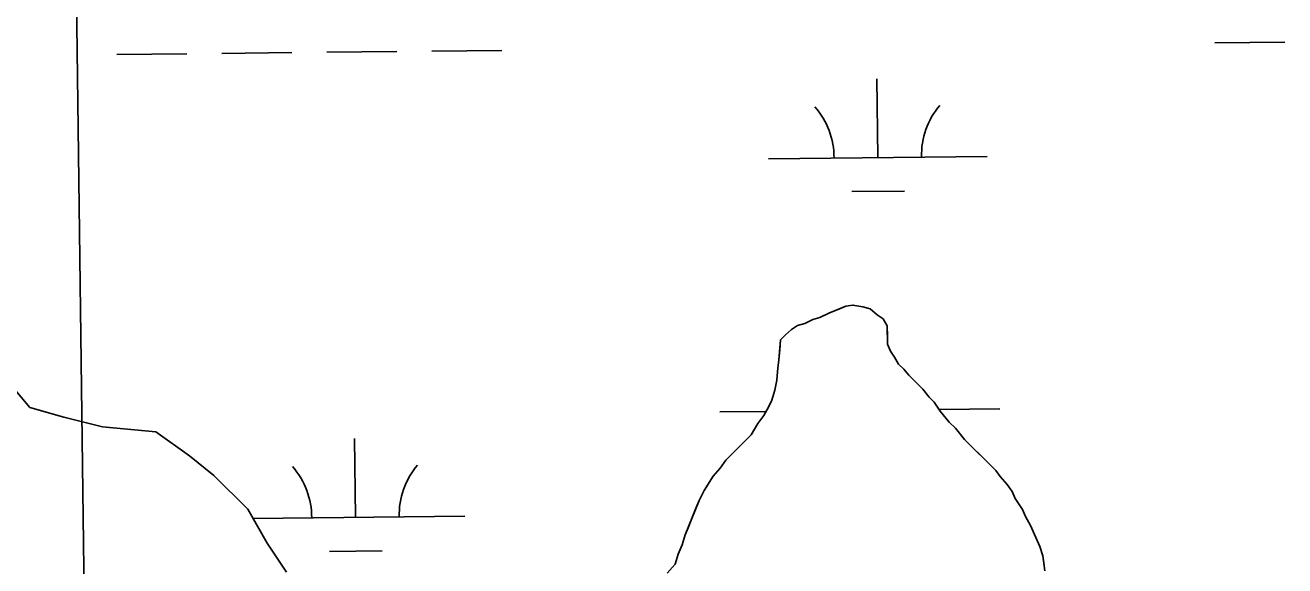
# Model space of a CAD drawing. Extents: x 3734862 to 3772949, y 391520 to 417239.
# Drawn here: x 3757355 to 3757931, y 413829 to 414076 of the extents above; entities that cross this region are included whole.
import ezdxf

# ---------------------------------------------------------------- set-up
doc = ezdxf.new("R2010")
doc.units = 0
for name, color, linetype in [('V-GRID-MAJR', 7, 'Continuous'), ('V-TOPO-SHOR', 7, 'Continuous'), ('V-WETL-SWMP', 7, 'Continuous')]:
    doc.layers.add(name, color=color, linetype=linetype)

msp = doc.modelspace()

# ---------------------------------------------------------------- linework, layer by layer
at = {"layer": 'V-GRID-MAJR'}
msp.add_spline([(3757600.991, 397094.195), (3757521.699, 403151.107), (3757442.364, 409211.393), (3757363.028, 415271.68200000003), (3757362.984, 415275.05)], degree=3, dxfattribs=at)
at = {"layer": 'V-TOPO-SHOR'}
for p, q in [((3757357.182048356, 413901.3759780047), (3757346.1130485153, 413914.6679779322)), ((3757372.6790481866, 413896.94597808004), (3757357.182048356, 413901.3759780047)), ((3757390.3890480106, 413892.5149781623), (3757372.6790481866, 413896.94597808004)), ((3757414.7400477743, 413890.2999782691), (3757390.3890480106, 413892.5149781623)), ((3757430.2360475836, 413879.2229783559), (3757414.7400477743, 413890.2999782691)), ((3757441.305047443, 413870.36197841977), (3757430.2360475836, 413879.2229783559)), ((3757456.801047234, 413854.8549785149), (3757441.305047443, 413870.36197841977)), ((3757465.6560470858, 413839.3469785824), (3757456.801047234, 413854.8549785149)), ((3757474.5110469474, 413826.05497864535), (3757465.6560470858, 413839.3469785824))]:
    msp.add_line(p, q, dxfattribs=at)
msp.add_lwpolyline([(3757648.558, 413825.637), (3757652.213, 413829.805), (3757653.5670000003, 413834.417), (3757655.379, 413838.57), (3757656.731, 413843.18200000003), (3757658.093, 413846.414), (3757659.903, 413851.028), (3757661.716, 413855.645), (3757663.076, 413858.874), (3757665.347, 413863.492), (3757669.447, 413869.96400000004), (3757672.646, 413873.667), (3757675.384, 413877.368), (3757679.044, 413881.075), (3757681.788, 413883.854), (3757684.5330000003, 413886.63300000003), (3757686.818, 413888.949), (3757690.007, 413894.034), (3757692.745, 413897.733), (3757695.021, 413901.89), (3757696.384, 413904.661), (3757697.736, 413909.273), (3757698.627, 413913.884), (3757699.051, 413919.409), (3757699.487, 413923.09500000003), (3757699.919, 413927.701), (3757700.349, 413932.30700000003), (3757702.637, 413934.624), (3757705.383, 413936.944), (3757708.134, 413938.802), (3757711.349, 413939.744), (3757715.019, 413941.609), (3757718.237, 413942.549), (3757722.367, 413944.417), (3757726.9590000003, 413946.289), (3757730.1720000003, 413947.69), (3757733.392, 413948.17100000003), (3757738, 413947.28), (3757741.227, 413946.381), (3757744.467, 413943.641), (3757747.242, 413941.816), (3757749.1040000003, 413938.607), (3757749.1350000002, 413934.003), (3757749.157, 413930.321), (3757750.558, 413927.107), (3757752.418, 413924.357), (3757754.279, 413921.148), (3757756.596, 413918.86), (3757758.916, 413916.114), (3757761.6950000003, 413913.369), (3757765.4020000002, 413909.71), (3757768.187, 413906.04600000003), (3757770.504, 413903.75800000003), (3757773.293, 413899.634), (3757777.467, 413894.598), (3757780.2460000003, 413891.853), (3757784.4220000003, 413886.815), (3757787.666, 413883.614), (3757792.298, 413879.041), (3757796.003, 413875.381), (3757798.784, 413872.639), (3757800.642, 413869.88800000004), (3757803.8880000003, 413866.227), (3757806.211, 413863.01900000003), (3757807.613, 413859.806), (3757810.8680000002, 413854.764), (3757812.269, 413851.55100000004), (3757814.597, 413847.422), (3757816.465, 413843.291), (3757818.804, 413837.782), (3757820.211, 413833.64900000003), (3757820.6920000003, 413830.43), (3757821.1750000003, 413826.749)], dxfattribs=at)
at = {"layer": 'V-WETL-SWMP'}
for p, q in [((3757898.8097735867, 414067.9490927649), (3757930.807988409, 414068.2870849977)), ((3757396.929773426, 414062.64781134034), (3757428.927988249, 414062.98580357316)), ((3757444.9270956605, 414063.1547996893), (3757476.9253104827, 414063.49279192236)), ((3757492.924417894, 414063.66178803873), (3757524.922632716, 414063.99978027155)), ((3757540.9217401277, 414064.16877638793), (3757572.9199549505, 414064.50676862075)), ((3757744.762347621, 414015.5770828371), (3757744.3821065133, 414051.57507464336)), ((3757694.765136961, 414015.04896997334), (3757794.759558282, 414016.1051957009)), ((3757732.9260031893, 414000.02019653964), (3757756.924664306, 414000.2736907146)), ((3757730.171967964, 413947.69001457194), (3757722.366968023, 413944.41801454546)), ((3757733.3909679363, 413948.17201458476), (3757730.171967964, 413947.6900145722)), ((3757737.99996789, 413947.281014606), (3757733.3909679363, 413948.17201458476)), ((3757741.227967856, 413946.3810146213), (3757737.99996789, 413947.281014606)), ((3757744.467967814, 413943.64001464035), (3757741.227967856, 413946.3810146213)), ((3757715.01996808, 413941.6090145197), (3757711.3489681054, 413939.7440145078)), ((3757718.2359680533, 413942.55001453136), (3757715.01996808, 413941.6090145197)), ((3757722.366968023, 413944.41801454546), (3757718.2359680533, 413942.55001453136)), ((3757747.2419677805, 413941.81601465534), (3757744.467967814, 413943.6400146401)), ((3757749.1039677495, 413938.60601466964), (3757747.241967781, 413941.81601465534)), ((3757702.6359681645, 413934.62401448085), (3757700.348968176, 413932.30801447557)), ((3757705.382968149, 413936.94301448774), (3757702.6359681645, 413934.62401448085)), ((3757708.132968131, 413938.8020144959), (3757705.382968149, 413936.94301448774)), ((3757711.3489681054, 413939.7440145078), (3757708.132968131, 413938.8020144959)), ((3757749.1569677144, 413930.3200146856), (3757749.1039677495, 413938.60601466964)), ((3757700.348968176, 413932.30801447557), (3757699.4879681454, 413923.09501448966)), ((3757750.5589676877, 413927.1070146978), (3757749.1569677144, 413930.3200146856)), ((3757699.4879681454, 413923.09501448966), (3757699.0509681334, 413919.4100144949)), ((3757752.417967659, 413924.3570147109), (3757750.5589676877, 413927.1070146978)), ((3757754.2799676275, 413921.14701472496), (3757752.417967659, 413924.3570147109)), ((3757699.050968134, 413919.4100144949), (3757698.6269681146, 413913.88301450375)), ((3757756.595967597, 413918.86001473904), (3757754.2799676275, 413921.14701472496)), ((3757758.9159675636, 413916.1130147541), (3757756.595967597, 413918.86001473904)), ((3757357.182048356, 413901.3759780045), (3757346.1130485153, 413914.6679779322)), ((3757698.6269681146, 413913.88301450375), (3757697.735968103, 413909.27401450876)), ((3757765.401967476, 413909.7100147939), (3757758.9159675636, 413916.1130147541)), ((3757697.735968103, 413909.27401450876), (3757696.3839680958, 413904.6620145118)), ((3757768.186967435, 413906.04501481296), (3757765.401967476, 413909.7100147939)), ((3757770.5029674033, 413903.75801482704), (3757768.186967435, 413906.04501481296)), ((3757372.6790481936, 413896.94597807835), (3757357.182048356, 413901.3759780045)), ((3757672.5776648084, 413899.37616781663), (3757693.767159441, 413899.5999891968)), ((3757695.020968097, 413901.8910145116), (3757692.7459681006, 413897.73401450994)), ((3757696.3839680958, 413904.6620145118), (3757695.020968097, 413901.8910145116)), ((3757773.2919673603, 413899.6330148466), (3757770.5029674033, 413903.75801482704)), ((3757772.750218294, 413900.4342751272), (3757800.570524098, 413900.72813674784)), ((3757777.4669673, 413894.5970148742), (3757773.291967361, 413899.6330148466)), ((3757390.3890480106, 413892.5149781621), (3757372.6790481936, 413896.9459780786)), ((3757690.0079681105, 413894.0340145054), (3757686.8189681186, 413888.9490145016)), ((3757692.7459681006, 413897.73401450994), (3757690.0079681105, 413894.0340145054)), ((3757780.246967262, 413891.85301489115), (3757777.4669673, 413894.5970148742)), ((3757414.7400477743, 413890.2999782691), (3757390.3890480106, 413892.5149781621)), ((3757430.2360475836, 413879.2229783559), (3757414.7400477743, 413890.2999782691)), ((3757686.8189681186, 413888.9490145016), (3757675.384968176, 413877.3680144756)), ((3757784.4219672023, 413886.8160149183), (3757780.246967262, 413891.85301489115)), ((3757506.0133901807, 413851.18418487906), (3757505.633149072, 413887.1821766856)), ((3757798.7839670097, 413872.63801500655), (3757784.4219672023, 413886.8160149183)), ((3757441.3050474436, 413870.36197841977), (3757430.2360475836, 413879.2229783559)), ((3757675.384968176, 413877.3680144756), (3757672.646968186, 413873.6670144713)), ((3757672.646968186, 413873.6670144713), (3757669.4479682, 413869.9640144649)), ((3757800.64296698, 413869.88801501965), (3757798.7839670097, 413872.63801500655)), ((3757456.801047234, 413854.8549785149), (3757441.3050474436, 413870.36197841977)), ((3757669.4479682, 413869.9640144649), (3757665.3469682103, 413863.4930144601)), ((3757803.8889669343, 413866.2260150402), (3757800.64296698, 413869.88801501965)), ((3757806.2109669, 413863.0190150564), (3757803.8889669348, 413866.2260150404)), ((3757665.346968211, 413863.4930144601), (3757663.0749682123, 413858.87501445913)), ((3757807.612966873, 413859.8060150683), (3757806.2109669, 413863.0190150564)), ((3757810.867966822, 413854.7630150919), (3757807.612966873, 413859.8060150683)), ((3757465.6560470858, 413839.3469785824), (3757456.801047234, 413854.8549785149)), ((3757663.0749682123, 413858.87501445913), (3757656.7309682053, 413843.18301446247)), ((3757812.268966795, 413851.5500151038), (3757810.867966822, 413854.7630150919)), ((3757459.179525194, 413850.6894859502), (3757556.0106008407, 413851.7122977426)), ((3757814.5979667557, 413847.42201512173), (3757812.268966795, 413851.5500151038)), ((3757656.7309682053, 413843.18301446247), (3757655.379968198, 413838.5710144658)), ((3757818.8029666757, 413837.7820151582), (3757814.5979667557, 413847.42201512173)), ((3757474.5110469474, 413826.05497864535), (3757465.6560470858, 413839.3469785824)), ((3757655.379968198, 413838.5710144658), (3757653.565968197, 413834.416014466)), ((3757820.209966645, 413833.648015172), (3757818.8029666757, 413837.7820151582)), ((3757494.1770457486, 413835.6272985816), (3757518.1757068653, 413835.88079275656)), ((3757653.565968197, 413834.416014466), (3757652.2139681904, 413829.80401446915)), ((3757821.1749666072, 413826.7490151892), (3757820.209966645, 413833.648015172)), ((3757652.2139681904, 413829.80401446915), (3757648.557968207, 413825.6380144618))]:
    msp.add_line(p, q, dxfattribs=at)
for centre, radius, start, end in [((3757689.5174783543, 414015.46836943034), 35.24628790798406, 359.83336395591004, 41.377022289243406), ((3757799.997186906, 414016.635349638), 35.24628790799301, 139.8333609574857, 181.37701929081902), ((3757450.768520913, 413851.0754714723), 35.24628790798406, 359.83336395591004, 41.377022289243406), ((3757561.248229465, 413852.24245167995), 35.24628790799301, 139.8333609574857, 181.37701929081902)]:
    msp.add_arc(centre, radius, start, end, dxfattribs=at)

doc.saveas('drawing.dxf')
